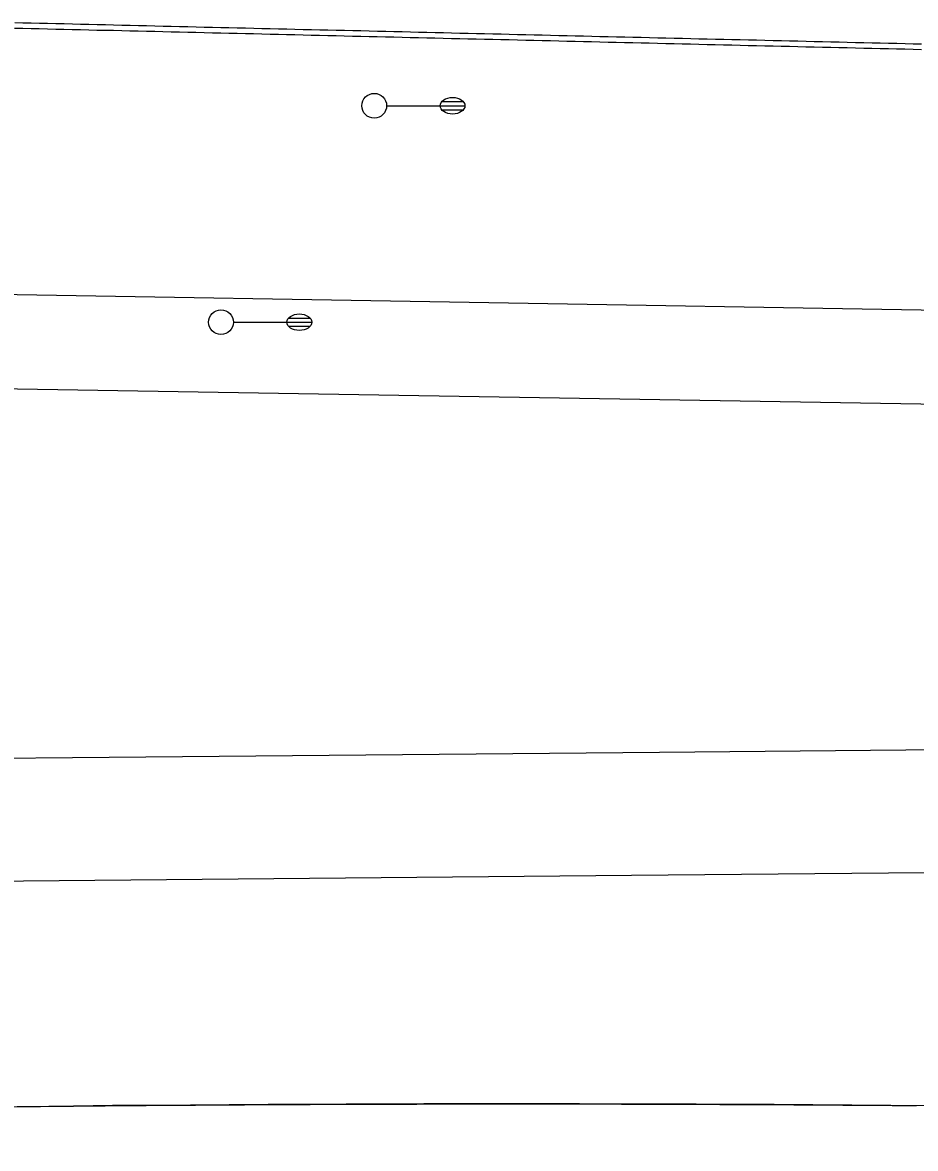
# Model space of a CAD drawing. Extents: x 2145380 to 2157287, y 139568 to 149130.
# Drawn here: x 2148002.1 to 2148110.3, y 143026.5 to 143163 of the extents above; entities that cross this region are included whole.
import ezdxf

# ---------------------------------------------------------------- set-up
doc = ezdxf.new("R2010")
doc.units = 0
for name, color, linetype in [('PR_PREVIOUSLY CONSTRUCTED', 7, 'Continuous'), ('TOPO_Asphalt', 7, 'Continuous'), ('TOPO_Light Pole', 7, 'Continuous')]:
    doc.layers.add(name, color=color, linetype=linetype)

# ---------------------------------------------------------------- blocks, each defined once
blk = doc.blocks.new('LP')
at = {"layer": 'TOPO_Light Pole'}
blk.add_line((3.81, 0), (20.32, 0), dxfattribs=at)
for points in [[(20.32, 0), (27.94, 0)], [(20.32, 0), (23.5, 0)], [(20.83, 1.27), (27.43, 1.27)], [(20.83, 1.27), (23.5, 1.27)], [(23.71, 1.27), (27.43, 1.27)], [(23.71, 0), (27.94, 0)], [(20.83, -1.27), (27.43, -1.27)], [(20.83, -1.27), (23.5, -1.27)], [(23.71, -1.27), (27.43, -1.27)]]:
    blk.add_lwpolyline(points, dxfattribs=at)
blk.add_circle((0, 0), 3.81, dxfattribs=at)
blk.add_ellipse((24.13, 0), major_axis=(3.81, 0), ratio=0.666667, dxfattribs=at)

msp = doc.modelspace()

# ---------------------------------------------------------------- linework, layer by layer
at = {"layer": 'PR_PREVIOUSLY CONSTRUCTED'}
msp.add_line((2147732.94, 143029.05), (2148008.26, 143031.66), dxfattribs=at)
for points in [[(2148001.11, 143162.98), (2148002.11, 143162.95), (2148003.11, 143162.93), (2148004.11, 143162.91), (2148005.11, 143162.88), (2148006.11, 143162.86), (2148007.11, 143162.84), (2148008.11, 143162.81), (2148009.11, 143162.79), (2148010.11, 143162.77), (2148011.11, 143162.74), (2148012.11, 143162.72), (2148013.11, 143162.69), (2148014.11, 143162.67), (2148015.11, 143162.65), (2148016.11, 143162.62), (2148017.11, 143162.6), (2148018.11, 143162.58), (2148019.1, 143162.55), (2148020.1, 143162.53), (2148021.1, 143162.51), (2148022.1, 143162.48), (2148023.1, 143162.46), (2148024.1, 143162.43), (2148025.1, 143162.41), (2148026.1, 143162.39), (2148027.1, 143162.36), (2148028.1, 143162.34), (2148029.1, 143162.32), (2148030.1, 143162.29), (2148031.1, 143162.27), (2148032.1, 143162.25), (2148033.1, 143162.22), (2148034.1, 143162.2), (2148035.1, 143162.18), (2148036.1, 143162.15), (2148037.1, 143162.13), (2148038.1, 143162.11), (2148039.1, 143162.08), (2148040.1, 143162.06), (2148041.1, 143162.04), (2148042.1, 143162.01), (2148043.1, 143161.99), (2148044.1, 143161.96), (2148045.1, 143161.94), (2148046.1, 143161.92), (2148047.1, 143161.89), (2148048.1, 143161.87), (2148049.1, 143161.85), (2148050.1, 143161.82), (2148051.1, 143161.8), (2148052.1, 143161.78), (2148053.1, 143161.75), (2148054.1, 143161.73), (2148055.1, 143161.7), (2148056.1, 143161.68), (2148057.1, 143161.66), (2148058.1, 143161.63), (2148059.09, 143161.61), (2148060.09, 143161.59), (2148061.09, 143161.56), (2148062.09, 143161.54), (2148063.09, 143161.52), (2148064.09, 143161.49), (2148065.09, 143161.47), (2148066.09, 143161.45), (2148067.09, 143161.42), (2148068.09, 143161.4), (2148069.09, 143161.38), (2148070.09, 143161.35), (2148071.09, 143161.33), (2148072.09, 143161.3), (2148073.09, 143161.28), (2148074.09, 143161.26), (2148075.09, 143161.23), (2148076.09, 143161.21), (2148077.09, 143161.19), (2148078.09, 143161.16), (2148079.09, 143161.14), (2148080.09, 143161.12), (2148081.09, 143161.09), (2148082.09, 143161.07), (2148083.09, 143161.05), (2148084.09, 143161.02), (2148085.09, 143161), (2148086.09, 143160.97), (2148087.09, 143160.95), (2148088.09, 143160.93), (2148089.09, 143160.9), (2148090.09, 143160.88), (2148091.08, 143160.86), (2148092.08, 143160.83), (2148093.08, 143160.81), (2148094.08, 143160.79), (2148095.08, 143160.76), (2148096.08, 143160.74), (2148097.08, 143160.72), (2148098.08, 143160.69), (2148099.08, 143160.67), (2148100.08, 143160.65), (2148101.08, 143160.62), (2148102.08, 143160.6), (2148103.08, 143160.57), (2148104.08, 143160.55), (2148105.08, 143160.53), (2148106.08, 143160.5), (2148107.08, 143160.48), (2148108.08, 143160.46), (2148109.08, 143160.43), (2148110.08, 143160.41), (2148111.08, 143160.39)], [(2148001.1, 143162.31), (2148002.09, 143162.29), (2148003.09, 143162.26), (2148004.09, 143162.24), (2148005.09, 143162.21), (2148006.09, 143162.19), (2148007.09, 143162.17), (2148008.09, 143162.14), (2148009.09, 143162.12), (2148010.09, 143162.1), (2148011.09, 143162.07), (2148012.09, 143162.05), (2148013.09, 143162.03), (2148014.09, 143162), (2148015.09, 143161.98), (2148016.09, 143161.96), (2148017.09, 143161.93), (2148018.09, 143161.91), (2148019.09, 143161.89), (2148020.09, 143161.86), (2148021.09, 143161.84), (2148022.09, 143161.82), (2148023.09, 143161.79), (2148024.09, 143161.77), (2148025.09, 143161.74), (2148026.09, 143161.72), (2148027.09, 143161.7), (2148028.09, 143161.67), (2148029.09, 143161.65), (2148030.09, 143161.63), (2148031.09, 143161.6), (2148032.09, 143161.58), (2148033.09, 143161.56), (2148034.09, 143161.53), (2148035.08, 143161.51), (2148036.08, 143161.48), (2148037.08, 143161.46), (2148038.08, 143161.44), (2148039.08, 143161.41), (2148040.08, 143161.39), (2148041.08, 143161.37), (2148042.08, 143161.34), (2148043.08, 143161.32), (2148044.08, 143161.3), (2148045.08, 143161.27), (2148046.08, 143161.25), (2148047.08, 143161.23), (2148048.08, 143161.2), (2148049.08, 143161.18), (2148050.08, 143161.16), (2148051.08, 143161.13), (2148052.08, 143161.11), (2148053.08, 143161.08), (2148054.08, 143161.06), (2148055.08, 143161.04), (2148056.08, 143161.01), (2148057.08, 143160.99), (2148058.08, 143160.97), (2148059.08, 143160.94), (2148060.08, 143160.92), (2148061.08, 143160.9), (2148062.08, 143160.87), (2148063.08, 143160.85), (2148064.08, 143160.83), (2148065.08, 143160.8), (2148066.08, 143160.78), (2148067.08, 143160.76), (2148068.08, 143160.73), (2148069.08, 143160.71), (2148070.08, 143160.68), (2148071.07, 143160.66), (2148072.07, 143160.64), (2148073.07, 143160.61), (2148074.07, 143160.59), (2148075.07, 143160.57), (2148076.07, 143160.54), (2148077.07, 143160.52), (2148078.07, 143160.5), (2148079.07, 143160.47), (2148080.07, 143160.45), (2148081.07, 143160.43), (2148082.07, 143160.4), (2148083.07, 143160.38), (2148084.07, 143160.35), (2148085.07, 143160.33), (2148086.07, 143160.31), (2148087.07, 143160.28), (2148088.07, 143160.26), (2148089.07, 143160.24), (2148090.07, 143160.21), (2148091.07, 143160.19), (2148092.07, 143160.17), (2148093.07, 143160.14), (2148094.07, 143160.12), (2148095.07, 143160.1), (2148096.07, 143160.07), (2148097.07, 143160.05), (2148098.07, 143160.02), (2148099.07, 143160), (2148100.07, 143159.98), (2148101.07, 143159.95), (2148102.07, 143159.93), (2148103.07, 143159.91), (2148104.07, 143159.88), (2148105.07, 143159.86), (2148106.07, 143159.84), (2148107.06, 143159.81), (2148108.06, 143159.79), (2148109.06, 143159.77), (2148110.06, 143159.74), (2148111.06, 143159.72)], [(2148001.43, 143031.6), (2148002.26, 143031.6), (2148002.79, 143031.61), (2148003.26, 143031.61), (2148004.16, 143031.62), (2148004.26, 143031.62), (2148005.26, 143031.63), (2148005.53, 143031.64), (2148006.26, 143031.64), (2148006.89, 143031.65), (2148007.26, 143031.65), (2148008.26, 143031.66), (2148009.11, 143031.67), (2148010.11, 143031.68), (2148011.1, 143031.69), (2148012.1, 143031.7), (2148013.09, 143031.71), (2148014.08, 143031.71), (2148015.08, 143031.72), (2148016.07, 143031.73), (2148017.06, 143031.74), (2148018.06, 143031.75), (2148019.05, 143031.75), (2148020.05, 143031.76), (2148021.04, 143031.77), (2148022.03, 143031.78), (2148023.03, 143031.78), (2148023.64, 143031.79), (2148024.02, 143031.79), (2148025.02, 143031.8), (2148026.01, 143031.8), (2148027, 143031.81), (2148028, 143031.82), (2148028.99, 143031.82), (2148029.98, 143031.83), (2148030.98, 143031.83), (2148031.97, 143031.84), (2148032.97, 143031.84), (2148033.96, 143031.85), (2148034.96, 143031.85), (2148035.95, 143031.86), (2148036.94, 143031.86), (2148037.94, 143031.87), (2148038.93, 143031.87), (2148039.02, 143031.87), (2148039.92, 143031.87), (2148040.92, 143031.88), (2148041.91, 143031.88), (2148042.91, 143031.88), (2148043.9, 143031.89), (2148044.89, 143031.89), (2148045.89, 143031.89), (2148046.88, 143031.9), (2148047.88, 143031.9), (2148048.87, 143031.9), (2148049.86, 143031.9), (2148050.86, 143031.91), (2148051.85, 143031.91), (2148052.85, 143031.91), (2148053.84, 143031.91), (2148054.4, 143031.91), (2148054.83, 143031.91), (2148055.3, 143031.91), (2148055.83, 143031.91), (2148056.82, 143031.91), (2148057.81, 143031.92), (2148058.81, 143031.92), (2148059.8, 143031.92), (2148060.8, 143031.92), (2148061.79, 143031.92), (2148062.78, 143031.92), (2148063.78, 143031.92), (2148064.77, 143031.92), (2148065.76, 143031.92), (2148066.76, 143031.92), (2148067.75, 143031.91), (2148068.75, 143031.91), (2148069.74, 143031.91), (2148069.77, 143031.91), (2148070.73, 143031.91), (2148071.73, 143031.91), (2148072.72, 143031.91), (2148073.72, 143031.91), (2148074.71, 143031.9), (2148075.7, 143031.9), (2148076.7, 143031.9), (2148077.69, 143031.9), (2148078.69, 143031.89), (2148079.68, 143031.89), (2148080.67, 143031.89), (2148081.67, 143031.88), (2148082.66, 143031.88), (2148083.65, 143031.88), (2148084.65, 143031.87), (2148085.15, 143031.87), (2148085.64, 143031.87), (2148086.64, 143031.86), (2148087.63, 143031.86), (2148088.62, 143031.86), (2148089.62, 143031.85), (2148090.61, 143031.85), (2148091.61, 143031.84), (2148092.6, 143031.84), (2148093.59, 143031.83), (2148094.59, 143031.83), (2148095.58, 143031.82), (2148096.58, 143031.81), (2148097.57, 143031.81), (2148098.56, 143031.8), (2148099.56, 143031.8), (2148100.53, 143031.79), (2148100.55, 143031.79), (2148101.54, 143031.78), (2148102.54, 143031.77), (2148103.53, 143031.77), (2148104.53, 143031.76), (2148105.52, 143031.75), (2148106.51, 143031.75), (2148107.51, 143031.74), (2148108.5, 143031.73), (2148109.5, 143031.72), (2148110.49, 143031.71)]]:
    msp.add_lwpolyline(points, dxfattribs=at)
msp.add_arc((2148062.24, 137337.34), 5694.58, 87.50456, 90.54316, dxfattribs=at)
at = {"layer": 'TOPO_Asphalt'}
for p, q in [((2148326.9, 143124.43), (2147731.94, 143134.55)), ((2148343.89, 143112.85), (2147732.05, 143123.05))]:
    msp.add_line(p, q, dxfattribs=at)
for points in [[(2147832.97, 143072.35), (2147927.95, 143073.19), (2148079.29, 143074.53), (2148267.02, 143076.34), (2148475.01, 143078.41)], [(2148365.01, 143062.26), (2148231.65, 143061), (2148075.9, 143059.61), (2147932.72, 143058.25), (2147837.35, 143057.4)]]:
    msp.add_lwpolyline(points, dxfattribs=at)

# ---------------------------------------------------------------- block references
at = {"layer": 'TOPO_Light Pole', "xscale": 0.39370000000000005, "yscale": 0.3937000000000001}
for p in [(2148044.71, 143152.89), (2148026.13, 143126.66)]:
    msp.add_blockref('LP', p, dxfattribs=at)

doc.saveas('drawing.dxf')
